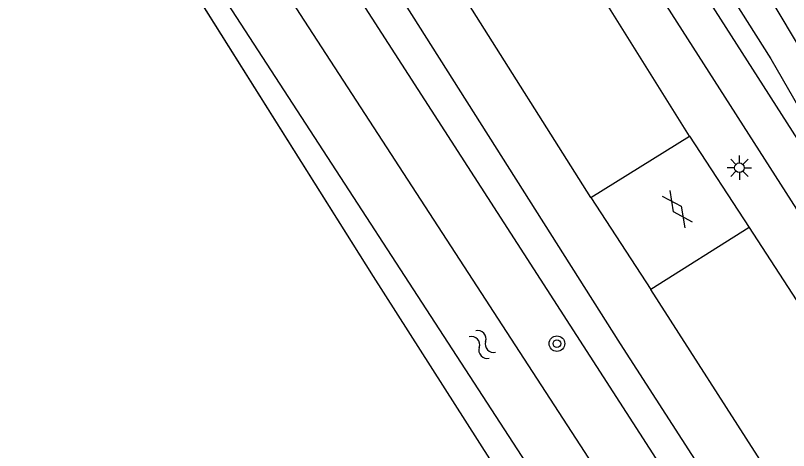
# Model space of a CAD drawing. Extents: x 136000 to 141014, y 402000 to 403500.
# Drawn here: x 136992.07 to 137031.92, y 403245.95 to 403268.38 of the extents above; entities that cross this region are included whole.
import ezdxf

# ---------------------------------------------------------------- set-up
doc = ezdxf.new("R2010")
doc.units = 0
for name, color, linetype in [('gg-afsc-draadraster', 7, 'Continuous'), ('gg-afsc-lijn draadraster', 7, 'Continuous'), ('gg-knt-verharding', 7, 'Continuous'), ('gg-kntw-bovenkant insteek waterloop', 7, 'Continuous'), ('gg-kntw-waterlijn', 7, 'Continuous'), ('gt-symb-boom', 7, 'Continuous'), ('gt-symb-gesloten verharding', 7, 'Continuous'), ('gt-symb-lichtmast', 7, 'Continuous'), ('gt-symb-watersymbool', 7, 'Continuous')]:
    doc.layers.add(name, color=color, linetype=linetype)

# ---------------------------------------------------------------- blocks, each defined once
blk = doc.blocks.new('gt0-GESVH1')
at = {"layer": 'gt-symb-gesloten verharding'}
for p, q in [((-0.992, -0.261), (0.008, 0.239)), ((0.008, -0.261), (-0.992, 0.239)), ((0.008, 0.239), (1.008, -0.261)), ((1.008, 0.239), (0.008, -0.261))]:
    blk.add_line(p, q, dxfattribs=at)
blk = doc.blocks.new('gt0-LMAST')
at = {"layer": 'gt-symb-lichtmast'}
for p, q in [((-0.182, 0.173), (-0.447, 0.438)), ((-0.005, 0.246), (-0.005, 0.621)), ((0.172, 0.173), (0.437, 0.438)), ((-0.255, -0.004), (-0.63, -0.004)), ((-0.182, -0.181), (-0.447, -0.446)), ((-0.005, -0.254), (-0.005, -0.629)), ((0.437, -0.446), (0.172, -0.181)), ((0.245, -0.004), (0.62, -0.004))]:
    blk.add_line(p, q, dxfattribs=at)
blk.add_circle((-0.005, -0.004), 0.25, dxfattribs=at)
blk = doc.blocks.new('gt0-WA')
at = {"layer": 'gt-symb-watersymbool'}
for centre, start, end in [((-0.323, 0.022), 28.0725, 151.9275), ((0.427, 0.422), 208.0725, 331.9275), ((-0.323, -0.428), 28.0725, 151.9275), ((0.427, -0.028), 208.0725, 331.9275)]:
    blk.add_arc(centre, 0.425, start, end, dxfattribs=at)
blk = doc.blocks.new('gt0-BOOM')
at = {"layer": 'gt-symb-boom'}
for radius in [0.4, 0.2]:
    blk.add_circle((0, 0), radius, dxfattribs=at)

msp = doc.modelspace()

# ---------------------------------------------------------------- linework, layer by layer
at = {"layer": 'gg-afsc-draadraster'}
msp.add_lwpolyline([(136994.167, 403280.919), (137010.5, 403254.929), (137025.554, 403231.331), (137031.855, 403222.929)], dxfattribs=at)
at = {"layer": 'gg-afsc-lijn draadraster'}
msp.add_lwpolyline([(136991.481, 403285.192), (137010.5, 403254.929), (137025.554, 403231.331), (137031.855, 403222.929)], dxfattribs=at)
at = {"layer": 'gg-knt-verharding'}
for p, q in [((137034.036, 403231.689), (136998.962, 403286.076)), ((137026.82, 403262.149), (137013.457, 403283.566)), ((137021.734, 403258.994), (137012.313, 403273.902)), ((137021.734, 403258.994), (137026.82, 403262.149)), ((137026.82, 403262.149), (137029.886, 403257.448)), ((137021.734, 403258.994), (137024.82, 403254.26)), ((137029.886, 403257.448), (137024.82, 403254.26)), ((137037.147, 403235.04), (137024.82, 403254.26))]:
    msp.add_line(p, q, dxfattribs=at)
for points in [[(136885.68, 403500), (136910.03, 403457.649), (136920.13, 403440.369), (136936.47, 403412.979), (136948.838, 403392.501), (137041.808, 403247.248)], [(136930.451, 403419.172), (136934.749, 403411.959), (136947.169, 403391.429), (137039.043, 403247.898)], [(137034.757, 403233.498), (137030.105, 403240.821), (137023.259, 403251.452), (137000.645, 403287.157)], [(137029.886, 403257.448), (137035.399, 403248.954), (137036.695, 403247.313), (137037.133, 403246.707)]]:
    msp.add_lwpolyline(points, dxfattribs=at)
at = {"layer": 'gg-kntw-bovenkant insteek waterloop'}
msp.add_line((137028.606, 403229.635), (136994.904, 403281.451), dxfattribs=at)
for points in [[(137028.606, 403229.635), (137030.938, 403231.226), (136997.216, 403283.12), (136994.904, 403281.451)], [(137024.666, 403278), (137025.625, 403275.652), (137028.366, 403270.326), (137031.008, 403266.134), (137035.345, 403258.6), (137038.007, 403254.755), (137040.209, 403252.012), (137041.536, 403250.222)]]:
    msp.add_lwpolyline(points, dxfattribs=at)
at = {"layer": 'gg-kntw-waterlijn'}
msp.add_lwpolyline([(137042.508, 403253.838), (137041.851, 403253.437), (137026.71, 403278.121), (137025.924, 403277.689), (137042.376, 403250.194), (137043.03, 403250.586), (137042.158, 403252.692), (137042.901, 403253.199)], dxfattribs=at)

# ---------------------------------------------------------------- block references
at = {"layer": 'gt-symb-boom', "rotation": -64.22889405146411}
msp.add_blockref('gt0-BOOM', (137019.977, 403251.463), dxfattribs=at)
at = {"layer": 'gt-symb-gesloten verharding', "rotation": 125.51769786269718}
msp.add_blockref('gt0-GESVH1', (137026.183, 403258.385), dxfattribs=at)
at = {"layer": 'gt-symb-lichtmast'}
msp.add_blockref('gt0-LMAST', (137029.391, 403260.529), dxfattribs=at)
at = {"layer": 'gt-symb-watersymbool', "rotation": 133.01389341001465}
msp.add_blockref('gt0-WA', (137016.171, 403251.379), dxfattribs=at)

doc.saveas('drawing.dxf')
